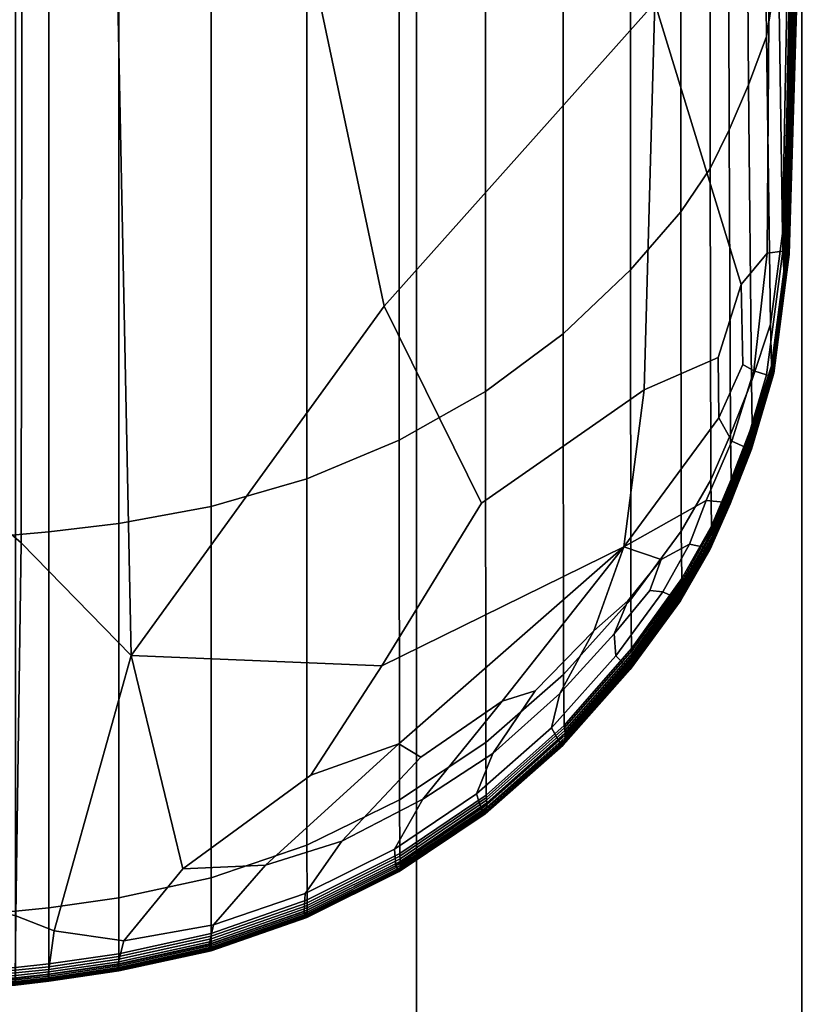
# Model space of a CAD drawing. Header units: millimetres. Extents: x -1932 to -614, y 1030 to 1948.
# Tile 270 of 299: x -625.61 to -619.7, y 1834.28 to 1841.68. Entities that reach past the tile are written whole.
import ezdxf

# ---------------------------------------------------------------- set-up
doc = ezdxf.new("R2010")
doc.units = ezdxf.units.MM
doc.layers.add('_S - MAT - L_R - HOR', color=7, linetype='Continuous', lineweight=30, true_color=0x7f3f00)
doc.layers.add('_T - MAT - F_B - HOR', color=7, linetype='Continuous', true_color=0xaba066)

msp = doc.modelspace()

# ---------------------------------------------------------------- meshes
at = {"layer": '_S - MAT - L_R - HOR'}
mesh = msp.add_polyface(dxfattribs=at)
corners = [(-628.8473, 1884.9198, -294.6779), (-628.8473, 1895.8929, -293.2811), (-631.7449, 1896.2106, -294.4385), (-631.7449, 1884.9997, -295.8754), (-625.7379, 1884.8925, -294.2694), (-625.7379, 1895.7846, -292.8863), (-622.6285, 1884.9198, -294.6779), (-622.6285, 1895.8929, -293.2811), (-625.7379, 1895.7846, -292.8863), (-625.7379, 1884.8925, -294.2694), (-619.731, 1884.9997, -295.8754), (-619.731, 1896.2106, -294.4385), (-628.8473, 1905.0454, -189.9346), (-628.8473, 1780.8846, 201.6856), (-631.7449, 1782.0216, 202.0684), (-631.7449, 1906.1894, -189.5719), (-625.7379, 1904.6552, -190.0583), (-625.7379, 1780.4968, 201.5551), (-628.8473, 1780.8846, 201.6856), (-622.6285, 1905.0454, -189.9346), (-622.6285, 1780.8846, 201.6856), (-625.7379, 1780.4968, 201.5551), (-625.7379, 1904.6552, -190.0583), (-619.731, 1906.1894, -189.5719), (-619.731, 1782.0216, 202.0684), (-622.6285, 1780.8846, 201.6856), (-617.2428, 1908.0094, -188.9949), (-617.2428, 1783.8303, 202.6773), (-619.731, 1782.0216, 202.0684), (-619.7309, 1926.0249, -183.2828), (-619.7309, 1801.7348, 208.7046), (-617.2428, 1799.9261, 208.0956), (-617.2428, 1924.205, -183.8599), (-622.6284, 1927.169, -182.9201), (-622.6285, 1802.8718, 209.0873), (-619.7309, 1801.7348, 208.7046), (-625.7379, 1927.5592, -182.7964), (-625.7379, 1803.2596, 209.2179), (-622.6285, 1802.8718, 209.0873), (-628.8473, 1927.169, -182.9201), (-628.8473, 1802.8718, 209.0873), (-625.7379, 1803.2596, 209.2179), (-631.7448, 1926.0249, -183.2828), (-631.7448, 1801.7348, 208.7046), (-628.8473, 1802.8718, 209.0873), (-634.233, 1924.205, -183.8599), (-634.233, 1799.9261, 208.0956), (-631.7448, 1801.7348, 208.7046), (-619.7309, 1797.582, 221.7773), (-619.7309, 1793.4801, 234.6898), (-617.2428, 1791.7003, 233.999), (-617.2428, 1795.7878, 221.1272), (-622.6285, 1798.7099, 222.186), (-622.6285, 1794.599, 235.1241), (-625.7379, 1799.0946, 222.3254), (-625.7379, 1794.9806, 235.2722), (-628.8473, 1798.7099, 222.186), (-628.8473, 1794.599, 235.1241), (-631.7448, 1797.582, 221.7773), (-631.7448, 1793.4801, 234.6898), (-634.233, 1795.7878, 221.1272), (-634.233, 1791.7003, 233.999), (-625.7379, 1788.6587, 248.7622), (-622.6285, 1788.3118, 248.5448), (-628.8473, 1788.3118, 248.5448), (-634.233, 1799.9261, 208.0956), (-631.7448, 1801.7348, 208.7046), (-631.7448, 1801.7348, 208.7046), (-628.8473, 1802.8718, 209.0873), (-628.8473, 1802.8718, 209.0873), (-625.7379, 1803.2596, 209.2179), (-625.7379, 1803.2596, 209.2179), (-622.6285, 1802.8718, 209.0873), (-622.6285, 1802.8718, 209.0873), (-619.7309, 1801.7348, 208.7046), (-619.7309, 1801.7348, 208.7046), (-617.2428, 1799.9261, 208.0956), (-614.6654, 1792.4876, 216.3901), (-620.0211, 1792.4876, 216.3901), (-620.0211, 1794.4387, 214.439), (-615.1916, 1794.4387, 214.439), (-620.0211, 1789.8225, 206.4435), (-613.9195, 1791.4089, 206.8686), (-620.0211, 1792.4876, 207.1577), (-615.1916, 1794.4387, 214.439), (-620.0211, 1794.4387, 214.439), (-620.0211, 1795.1528, 211.7739), (-615.1396, 1795.1528, 211.7739), (-620.0211, 1795.1528, 211.7739), (-620.0211, 1794.4387, 209.1088), (-614.5238, 1794.4387, 209.1088), (-615.1396, 1795.1528, 211.7739), (-620.0211, 1792.4876, 207.1577), (-614.3263, 1794.0588, 208.7288), (-620.0211, 1794.4387, 209.1088), (-619.6663, 1792.3707, 207.3245), (-619.6663, 1793.1015, 207.8362), (-614.158, 1793.1248, 207.8084), (-614.158, 1792.3888, 207.293), (-619.6663, 1794.621, 210.0063), (-619.6663, 1794.8519, 210.868), (-614.158, 1794.8877, 210.8617), (-614.158, 1794.6551, 209.9939), (-619.6663, 1792.3707, 216.1888), (-619.6663, 1791.5622, 216.5659), (-614.158, 1791.5746, 216.6001), (-614.158, 1792.3888, 216.2203), (-619.6663, 1794.244, 214.3156), (-619.6663, 1793.7323, 215.0464), (-614.158, 1793.7601, 215.0697), (-614.158, 1794.2754, 214.3338), (-619.6663, 1793.1015, 215.6771), (-614.158, 1793.1248, 215.7051), (-619.6663, 1793.7323, 208.4669), (-619.6663, 1794.244, 209.1977), (-614.158, 1794.2754, 209.1796), (-614.158, 1793.7601, 208.4437), (-619.6663, 1790.7005, 216.7969), (-614.158, 1790.7068, 216.8325), (-619.6663, 1794.8519, 212.6454), (-619.6663, 1794.621, 213.5071), (-614.158, 1794.6551, 213.5196), (-614.158, 1794.8877, 212.6517), (-619.6663, 1794.9296, 211.7567), (-614.158, 1794.966, 211.7567), (-619.6663, 1791.5622, 206.9475), (-614.158, 1791.5746, 206.9134), (-619.6663, 1794.9296, 211.7567), (-614.158, 1794.966, 211.7567), (-620.0211, 1794.4387, 209.1088), (-620.0211, 1795.1528, 211.7739), (-620.0211, 1794.4387, 214.439), (-620.0211, 1792.4876, 216.3901), (-620.0211, 1789.8225, 217.1043), (-614.0665, 1792.4876, 207.1577), (-620.0211, 1789.8225, 217.1043), (-620.0211, 1792.4876, 216.3901), (-614.6654, 1792.4876, 216.3901), (-614.0665, 1792.4876, 207.1577), (-614.5238, 1794.4387, 209.1088)]
mesh.append_faces([[corners[k] for k in face] for face in [(0, 1, 2, 3), (4, 5, 1, 0), (6, 7, 8, 9), (10, 11, 7, 6), (12, 13, 14, 15), (16, 17, 18, 12), (19, 20, 21, 22), (23, 24, 25, 19), (26, 27, 28, 23), (29, 30, 31, 32), (33, 34, 35, 29), (36, 37, 38, 33), (39, 40, 41, 36), (42, 43, 44, 39), (45, 46, 47, 42), (48, 49, 50, 51), (52, 53, 49, 48), (54, 55, 53, 52), (56, 57, 55, 54), (58, 59, 57, 56), (60, 61, 59, 58), (55, 62, 63, 53), (57, 64, 62, 55), (65, 60, 58, 66), (67, 58, 56, 68), (69, 56, 54, 70), (71, 54, 52, 72), (73, 52, 48, 74), (75, 48, 51, 76), (77, 78, 79, 80), (81, 82, 83, 83), (84, 85, 86, 87), (88, 89, 90, 91), (92, 93, 94, 94), (95, 96, 97, 98), (99, 100, 101, 102), (103, 104, 105, 106), (107, 108, 109, 110), (108, 111, 112, 109), (111, 103, 106, 112), (113, 114, 115, 116), (114, 99, 102, 115), (104, 117, 118, 105), (119, 120, 121, 122), (96, 113, 116, 97), (123, 119, 122, 124), (125, 95, 98, 126), (100, 127, 128, 101), (120, 107, 110, 121), (129, 130, 131, 131), (131, 132, 133, 133), (82, 134, 83, 83), (135, 136, 137, 137), (138, 93, 92, 92), (93, 139, 94, 94)]])
mesh = msp.add_polyface(dxfattribs=at)
corners = [(-637.3425, 1170.4959, -302.8151), (-637.3423, 1885.4852, -303.1541), (-637.7517, 1885.6921, -306.2566), (-637.7518, 1170.3808, -305.9224), (-636.1423, 1170.6032, -299.9196), (-636.1422, 1885.2923, -300.263), (-634.2331, 1170.6953, -297.4332), (-634.233, 1885.1267, -297.7804), (-631.745, 1170.766, -295.5252), (-631.7449, 1884.9997, -295.8754), (-628.8474, 1170.8105, -294.3259), (-628.8473, 1884.9198, -294.6779), (-625.738, 1170.8256, -293.9168), (-625.7379, 1884.8925, -294.2694), (-622.6286, 1170.8105, -294.3259), (-622.6285, 1884.9198, -294.6779), (-625.7379, 1884.8925, -294.2694), (-625.738, 1170.8256, -293.9168), (-619.7311, 1170.766, -295.5252), (-619.731, 1884.9997, -295.8754), (-617.2429, 1170.6953, -297.4332), (-617.2428, 1885.1267, -297.7804), (-615.3337, 1170.6032, -299.9196), (-615.3336, 1885.2923, -300.263), (-614.1336, 1170.4959, -302.8151), (-614.1335, 1885.4852, -303.1541), (-613.7242, 1170.3808, -305.9224), (-613.7241, 1885.6921, -306.2566), (-614.1336, 1170.2657, -309.0297), (-614.1335, 1885.8991, -309.3591), (-615.3337, 1170.1584, -311.9252), (-615.3336, 1886.0919, -312.2502), (-617.2429, 1170.0664, -314.4116), (-617.2428, 1886.2575, -314.7328), (-619.7311, 1169.9956, -316.3196), (-619.7309, 1886.3846, -316.6378), (-622.6286, 1169.9512, -317.5189), (-622.6284, 1886.4645, -317.8353), (-625.738, 1169.936, -317.928), (-625.7379, 1886.4917, -318.2438), (-628.8474, 1169.9512, -317.5189), (-628.8473, 1886.4645, -317.8354), (-631.7449, 1169.9956, -316.3196), (-631.7448, 1886.3846, -316.6378), (-634.2331, 1170.0664, -314.4117), (-634.233, 1886.2575, -314.7328), (-636.1423, 1170.1584, -311.9252), (-636.1422, 1886.0919, -312.2502), (-637.3425, 1170.2657, -309.0297), (-637.3423, 1885.8991, -309.3591), (-631.7449, 1539.3181, -125.5946), (-631.7449, 1525.0634, -123.7998), (-634.2331, 1525.4176, -121.9237), (-634.2331, 1539.3256, -123.6853), (-628.8474, 1539.3133, -126.7947), (-628.8474, 1524.8407, -124.9791), (-625.738, 1539.3116, -127.2041), (-625.738, 1524.7648, -125.3814), (-622.6286, 1539.3133, -126.7947), (-622.6286, 1524.8407, -124.9791), (-625.738, 1524.7648, -125.3814), (-625.738, 1539.3116, -127.2041), (-619.731, 1539.3181, -125.5946), (-619.731, 1525.0634, -123.7998), (-617.2428, 1539.3256, -123.6853), (-617.2429, 1525.4176, -121.9237), (-615.3337, 1539.3355, -121.1972), (-615.3337, 1525.8792, -119.4787), (-637.3424, 1526.4167, -116.6315), (-637.3424, 1484.975, -106.346), (-637.7518, 1485.7158, -103.3263), (-637.7518, 1526.9936, -113.5761), (-636.1422, 1525.8792, -119.4787), (-636.1423, 1484.2847, -109.1598), (-634.2331, 1483.6919, -111.5761), (-631.7449, 1483.237, -113.4303), (-628.8474, 1482.9511, -114.5958), (-625.738, 1482.8536, -114.9933), (-622.6286, 1482.9511, -114.5958), (-625.738, 1482.8536, -114.9933), (-625.738, 1524.7648, -125.3814), (-619.731, 1483.237, -113.4303), (-617.2429, 1483.6919, -111.5761), (-615.3337, 1484.2847, -109.1598), (-614.1335, 1526.4167, -116.6315), (-614.1335, 1484.975, -106.346), (-613.7242, 1526.9936, -113.5761), (-613.7242, 1485.7157, -103.3264), (-614.1335, 1527.5704, -110.5207), (-614.1335, 1486.4566, -100.3067), (-615.3337, 1528.1079, -107.6735), (-615.3337, 1487.1469, -97.4929), (-617.2429, 1528.5695, -105.2285), (-617.2429, 1487.7397, -95.0766), (-619.731, 1528.9237, -103.3524), (-619.731, 1488.1945, -93.2225), (-622.6285, 1529.1464, -102.1731), (-622.6285, 1488.4804, -92.0569), (-625.738, 1529.2223, -101.7708), (-625.738, 1488.578, -91.6594), (-628.8474, 1529.1464, -102.173), (-628.8474, 1488.4804, -92.0569), (-631.7449, 1528.9237, -103.3524), (-631.7449, 1488.1945, -93.2224), (-634.2331, 1528.5695, -105.2285), (-634.2331, 1487.7397, -95.0766), (-636.1422, 1528.108, -107.6734), (-636.1423, 1487.1469, -97.4929), (-637.3424, 1527.5704, -110.5207), (-637.3424, 1486.4566, -100.3067)]
mesh.append_faces([[corners[k] for k in face] for face in [(0, 1, 2, 3), (4, 5, 1, 0), (6, 7, 5, 4), (8, 9, 7, 6), (10, 11, 9, 8), (12, 13, 11, 10), (14, 15, 16, 17), (18, 19, 15, 14), (20, 21, 19, 18), (22, 23, 21, 20), (24, 25, 23, 22), (26, 27, 25, 24), (28, 29, 27, 26), (30, 31, 29, 28), (32, 33, 31, 30), (34, 35, 33, 32), (36, 37, 35, 34), (38, 39, 37, 36), (40, 41, 39, 38), (42, 43, 41, 40), (44, 45, 43, 42), (46, 47, 45, 44), (48, 49, 47, 46), (3, 2, 49, 48), (50, 51, 52, 53), (54, 55, 51, 50), (56, 57, 55, 54), (58, 59, 60, 61), (62, 63, 59, 58), (64, 65, 63, 62), (66, 67, 65, 64), (68, 69, 70, 71), (72, 73, 69, 68), (52, 74, 73, 72), (51, 75, 74, 52), (55, 76, 75, 51), (57, 77, 76, 55), (59, 78, 79, 80), (63, 81, 78, 59), (65, 82, 81, 63), (67, 83, 82, 65), (84, 85, 83, 67), (86, 87, 85, 84), (88, 89, 87, 86), (90, 91, 89, 88), (92, 93, 91, 90), (94, 95, 93, 92), (96, 97, 95, 94), (98, 99, 97, 96), (100, 101, 99, 98), (102, 103, 101, 100), (104, 105, 103, 102), (106, 107, 105, 104), (108, 109, 107, 106), (71, 70, 109, 108)]])
at = {"layer": '_T - MAT - F_B - HOR'}
mesh = msp.add_polyface(dxfattribs=at)
corners = [(-619.8267, 1839.9356, -318.4019), (-619.8267, 1839.9356, -319.5775), (-619.7506, 1842.4364, -319.5702), (-619.7506, 1842.4365, -318.3807), (-619.8267, 1839.9356, -317.2143), (-619.7506, 1842.4364, -317.1791), (-619.8267, 1839.9349, -316.6538), (-619.7506, 1842.4364, -317.1791), (-619.7506, 1842.4349, -316.6119), (-619.827, 1839.9298, -316.5257), (-619.7518, 1842.4241, -316.4827), (-620.8355, 1841.8101, -320.2062), (-620.6505, 1847.9912, -320.2062), (-619.9524, 1847.4741, -320.205), (-619.9737, 1842.3904, -320.205), (-620.1866, 1839.6929, -320.2062), (-619.9924, 1839.9283, -320.205), (-619.7999, 1842.4408, -320.1968), (-619.8755, 1839.9438, -320.1969), (-625.3904, 1837.8324, -317.9213), (-625.3903, 1844.6631, -317.9206), (-625.6425, 1844.65, -317.9548), (-625.6425, 1837.8094, -317.9554), (-625.7304, 1844.6482, -317.9612), (-625.7304, 1837.8063, -317.9617), (-624.9195, 1844.1639, -320.2062), (-624.7727, 1836.9032, -320.2062), (-625.5998, 1837.7497, -320.2062), (-625.589, 1844.6386, -320.2062), (-625.5998, 1837.7497, -320.2062), (-625.7304, 1837.8646, -320.2062), (-625.7304, 1844.7005, -320.2062), (-619.7296, 1847.3692, -316.4156), (-619.759, 1842.3626, -316.4333), (-619.7546, 1842.3979, -316.4499), (-619.7249, 1847.3956, -316.432), (-619.7518, 1842.4241, -316.4827), (-619.7219, 1847.4152, -316.4649), (-619.7428, 1847.3153, -316.393), (-619.7709, 1842.2906, -316.4095), (-619.7645, 1842.3262, -316.4206), (-619.7355, 1847.3419, -316.4034), (-619.7604, 1847.266, -316.3784), (-619.7861, 1842.2249, -316.3931), (-619.7781, 1842.2567, -316.4003), (-619.7511, 1847.2899, -316.3846), (-619.7709, 1842.2906, -316.4095), (-619.7809, 1847.2247, -316.3728), (-619.8036, 1842.1696, -316.385), (-619.7947, 1842.1957, -316.388), (-619.7703, 1847.2442, -316.3744), (-619.8032, 1847.1942, -316.3766), (-619.8221, 1842.1289, -316.3859), (-619.8128, 1842.1472, -316.3844), (-619.792, 1847.2079, -316.3735), (-619.816, 1847.2893, -316.3824), (-619.8335, 1842.3444, -316.3905), (-619.8221, 1842.1289, -316.3859), (-619.8292, 1839.9005, -316.4727), (-619.8277, 1839.9173, -316.4916), (-619.7518, 1842.4241, -316.4827), (-619.7709, 1842.2906, -316.4095), (-619.8345, 1839.8664, -316.444), (-619.8314, 1839.8832, -316.4576), (-619.8431, 1839.8354, -316.4225), (-619.8385, 1839.8504, -316.4322), (-619.8545, 1839.8096, -316.4097), (-619.8486, 1839.8218, -316.4149), (-619.7947, 1842.1957, -316.388), (-619.7947, 1842.1957, -316.388), (-619.8431, 1839.8354, -316.4225), (-619.8678, 1839.7908, -316.4064), (-619.861, 1839.7992, -316.4068), (-619.8545, 1839.8096, -316.4097), (-619.8582, 1843.9423, -316.4019), (-619.9083, 1842.1172, -316.4217), (-619.8782, 1840.0765, -316.4095), (-619.8335, 1842.3444, -316.3905), (-619.9982, 1841.5562, -316.4563), (-619.968, 1839.3938, -316.4453), (-619.8335, 1842.3444, -316.3905), (-619.8221, 1842.1289, -316.3859), (-625.3904, 1837.8324, -317.9213), (-624.8639, 1837.8961, -317.8456), (-624.8639, 1844.6997, -317.8448), (-625.3903, 1844.6631, -317.9206), (-624.1712, 1838.0233, -317.7473), (-624.1712, 1844.7727, -317.7466), (-619.8328, 1839.9366, -320.1055), (-619.8755, 1839.9438, -320.1969), (-619.7999, 1842.4408, -320.1968), (-619.7566, 1842.437, -320.1044), (-619.8328, 1839.9366, -320.1055), (-619.7566, 1842.437, -320.1044), (-619.7506, 1842.4364, -319.5702), (-619.9982, 1841.5562, -316.4563), (-619.9637, 1847.0976, -316.4443), (-620.0557, 1846.8015, -316.4781), (-619.7506, 1842.4349, -316.6119), (-619.7207, 1847.4233, -316.5947), (-619.7219, 1847.4152, -316.4649), (-620.2785, 1840.8557, -316.5627), (-620.1321, 1841.1935, -316.507), (-620.1703, 1846.5939, -316.5208), (-620.2928, 1846.4, -316.5675), (-620.1321, 1841.1935, -316.507), (-619.9982, 1841.5562, -316.4563), (-621.5246, 1839.322, -317.0962), (-621.0195, 1839.8015, -316.8824), (-621.021, 1845.7945, -316.882), (-621.5259, 1845.519, -317.0958), (-621.0195, 1839.8015, -316.8824), (-620.6423, 1840.2388, -316.7151), (-620.6439, 1846.0456, -316.7149), (-622.7567, 1838.5227, -317.508), (-622.1098, 1838.8881, -317.3173), (-622.1107, 1845.2697, -317.3168), (-622.7574, 1845.0598, -317.5075), (-622.1098, 1838.8881, -317.3173), (-621.5246, 1839.322, -317.0962), (-624.1712, 1838.0233, -317.7473), (-623.4521, 1838.2325, -317.6433), (-623.4525, 1844.893, -317.6427), (-623.4521, 1838.2325, -317.6433), (-622.7567, 1838.5227, -317.508), (-620.6423, 1840.2388, -316.7151), (-620.4215, 1840.5653, -316.6196), (-620.4248, 1846.2332, -316.6201), (-620.4215, 1840.5653, -316.6196), (-620.2785, 1840.8557, -316.5627), (-624.9195, 1844.1639, -320.2062), (-623.6519, 1843.2248, -320.2062), (-622.8715, 1839.5302, -320.2062), (-622.776, 1846.7404, -320.2062)]
mesh.append_faces([[corners[k] for k in face] for face in [(0, 1, 2, 3), (4, 0, 3, 5), (6, 4, 7, 8), (9, 6, 8, 10), (11, 12, 13, 14), (15, 11, 14, 16), (16, 14, 17, 18), (19, 20, 21, 22), (22, 21, 23, 24), (25, 26, 27, 28), (28, 29, 30, 31), (32, 33, 34, 35), (35, 34, 36, 37), (38, 39, 40, 41), (41, 40, 33, 32), (42, 43, 44, 45), (45, 44, 46, 38), (47, 48, 49, 50), (50, 49, 43, 42), (51, 52, 53, 54), (54, 53, 48, 47), (55, 56, 57, 51), (33, 58, 59, 34), (34, 59, 9, 60), (61, 62, 63, 40), (40, 63, 58, 33), (43, 64, 65, 44), (44, 65, 62, 46), (48, 66, 67, 68), (69, 67, 70, 43), (52, 71, 72, 53), (53, 72, 73, 48), (74, 75, 76, 77), (75, 78, 79, 76), (80, 76, 71, 81), (82, 83, 84, 85), (83, 86, 87, 84), (88, 89, 90, 91), (1, 92, 93, 94), (95, 75, 96, 97), (98, 99, 100, 36), (101, 102, 103, 104), (105, 106, 97, 103), (107, 108, 109, 110), (111, 112, 113, 109), (114, 115, 116, 117), (118, 119, 110, 116), (120, 121, 122, 87), (123, 124, 117, 122), (125, 126, 127, 113), (128, 129, 104, 127), (26, 130, 131, 132), (11, 132, 131, 133)]])
mesh = msp.add_polyface(dxfattribs=at)
corners = [(-620.4226, 1837.6969, -318.5209), (-620.4226, 1837.6968, -319.619), (-620.2733, 1838.0372, -319.609), (-620.2733, 1838.0372, -318.4923), (-620.4226, 1837.6968, -317.4127), (-620.2733, 1838.0372, -317.3652), (-620.6423, 1837.3193, -316.8686), (-620.6439, 1837.3151, -316.9841), (-620.4224, 1837.6976, -316.8915), (-620.4206, 1837.7024, -316.7732), (-620.273, 1838.038, -316.8349), (-620.2713, 1838.0435, -316.7142), (-620.874, 1837.3917, -320.2062), (-620.7884, 1837.6244, -320.2062), (-620.5757, 1837.7407, -320.2051), (-620.7757, 1837.383, -320.2051), (-621.0706, 1837.7205, -320.2062), (-620.4503, 1838.0676, -320.2051), (-620.3191, 1838.0561, -320.1973), (-620.4671, 1837.7188, -320.1975), (-620.6866, 1837.3402, -320.1977), (-620.3557, 1838.6906, -320.2062), (-620.2572, 1838.5144, -320.2051), (-620.1756, 1839.09, -320.2062), (-620.0928, 1839.0422, -320.205), (-620.1575, 1838.4704, -320.1972), (-620.1321, 1841.1935, -316.507), (-620.2785, 1840.8557, -316.5627), (-620.2685, 1838.5651, -316.5604), (-620.1111, 1838.9638, -316.5001), (-620.2623, 1838.0756, -316.6575), (-620.4115, 1837.7308, -316.718), (-620.4164, 1837.7143, -316.7395), (-620.2672, 1838.0571, -316.6797), (-620.6335, 1837.3438, -316.8148), (-620.6384, 1837.3294, -316.8358), (-620.6423, 1837.3193, -316.8686), (-620.2551, 1838.116, -316.6209), (-620.404, 1837.7677, -316.6821), (-620.407, 1837.749, -316.6994), (-620.2581, 1838.0956, -316.6385), (-620.6263, 1837.3768, -316.7798), (-620.6294, 1837.3598, -316.7967), (-620.2526, 1838.1563, -316.5914), (-620.4014, 1837.8059, -316.6528), (-620.402, 1837.7868, -316.6665), (-620.2531, 1838.1363, -316.6052), (-620.624, 1837.4126, -316.7508), (-620.6247, 1837.3945, -316.7644), (-620.2551, 1838.116, -316.6209), (-620.2553, 1838.1939, -316.571), (-620.404, 1837.8429, -316.632), (-620.402, 1837.8247, -316.6412), (-620.2533, 1838.1756, -316.58), (-620.6265, 1837.4487, -316.7297), (-620.6247, 1837.4308, -316.7391), (-620.624, 1837.4126, -316.7508), (-620.2526, 1838.1563, -316.5914), (-620.2626, 1838.2261, -316.5611), (-620.4115, 1837.8761, -316.6212), (-620.4071, 1837.8601, -316.6253), (-620.2583, 1838.2108, -316.5647), (-620.6336, 1837.4826, -316.718), (-620.6294, 1837.4661, -316.7226), (-620.6265, 1837.4487, -316.7297), (-620.2583, 1838.2108, -316.5647), (-620.2553, 1838.1939, -316.571), (-620.2785, 1840.8557, -316.5627), (-620.4215, 1840.5653, -316.6196), (-620.4166, 1838.2233, -316.6196), (-620.6423, 1840.2388, -316.7151), (-620.6383, 1837.8389, -316.7158), (-620.6336, 1837.4826, -316.718), (-620.4115, 1837.8761, -316.6212), (-620.2626, 1838.2261, -316.5611), (-620.6423, 1840.2388, -316.7151), (-621.0195, 1839.8015, -316.8824), (-621.016, 1837.324, -316.8834), (-620.6383, 1837.8389, -316.7158), (-621.5246, 1839.322, -317.0962), (-621.5217, 1836.7593, -317.0974), (-621.5246, 1839.322, -317.0962), (-622.1098, 1838.8881, -317.3173), (-622.1076, 1836.2484, -317.3186), (-620.279, 1838.0395, -320.1106), (-620.1165, 1838.4565, -320.1089), (-620.1106, 1838.4546, -319.5987), (-620.279, 1838.0395, -320.1106), (-620.3191, 1838.0561, -320.1973), (-620.1575, 1838.4704, -320.1972), (-620.1165, 1838.4565, -320.1089), (-620.6442, 1837.3146, -319.6355), (-620.6494, 1837.3178, -320.1148), (-620.4281, 1837.6996, -320.1122), (-620.6494, 1837.3178, -320.1148), (-620.6866, 1837.3402, -320.1977), (-620.4671, 1837.7188, -320.1975), (-620.4281, 1837.6996, -320.1122), (-620.4671, 1837.7188, -320.1975), (-620.3191, 1838.0561, -320.1973), (-624.7727, 1836.9032, -320.2062), (-622.8715, 1839.5302, -320.2062), (-622.1391, 1838.0475, -320.2062), (-622.8882, 1836.825, -320.2062), (-620.8355, 1841.8101, -320.2062), (-620.9164, 1838.9016, -320.2062), (-622.8715, 1839.5302, -320.2062), (-622.8882, 1836.825, -320.2062), (-620.9164, 1838.9016, -320.2062), (-626.688, 1836.9032, -320.2062), (-628.5724, 1836.825, -320.2062), (-629.3218, 1838.0475, -320.2062), (-628.589, 1839.5302, -320.2062), (-620.1866, 1839.6929, -320.2062), (-620.3616, 1839.1427, -320.2062), (-620.9164, 1838.9016, -320.2062), (-620.1866, 1839.6929, -320.2062), (-620.9164, 1838.9016, -320.2062), (-620.3557, 1838.6906, -320.2062)]
mesh.append_faces([[corners[k] for k in face] for face in [(0, 1, 2, 3), (4, 0, 3, 5), (6, 7, 8, 9), (8, 4, 5, 10), (9, 8, 10, 11), (12, 13, 14, 15), (13, 16, 17, 14), (14, 17, 18, 19), (15, 14, 19, 20), (16, 21, 22, 17), (21, 23, 24, 22), (17, 22, 25, 18), (26, 27, 28, 29), (30, 31, 32, 33), (31, 34, 35, 32), (32, 35, 36, 9), (33, 32, 9, 11), (37, 38, 39, 40), (38, 41, 42, 39), (39, 42, 34, 31), (40, 39, 31, 30), (43, 44, 45, 46), (44, 47, 48, 45), (45, 48, 41, 38), (46, 45, 38, 49), (50, 51, 52, 53), (51, 54, 55, 52), (52, 55, 56, 44), (53, 52, 44, 57), (58, 59, 60, 61), (59, 62, 63, 60), (60, 63, 64, 51), (65, 60, 51, 66), (67, 68, 69, 28), (68, 70, 71, 69), (69, 71, 72, 73), (28, 69, 73, 74), (75, 76, 77, 78), (76, 79, 80, 77), (81, 82, 83, 80), (2, 84, 85, 86), (87, 88, 89, 90), (91, 92, 93, 1), (94, 95, 96, 97), (97, 98, 99, 87), (1, 93, 84, 2), (100, 101, 102, 103), (104, 105, 102, 106), (16, 107, 102, 108), (109, 110, 111, 112), (104, 113, 114, 115), (23, 21, 114, 116), (16, 117, 114, 118)]])
mesh = msp.add_polyface(dxfattribs=at)
corners = [(-620.2733, 1838.0372, -317.3652), (-620.2733, 1838.0372, -318.4923), (-620.1106, 1838.4546, -318.4628), (-620.1106, 1838.4546, -317.3159), (-620.2733, 1838.0372, -319.609), (-620.1106, 1838.4546, -319.5987), (-619.95, 1839, -319.5878), (-619.9501, 1839, -318.4312), (-619.95, 1839, -317.2632), (-619.8267, 1839.9356, -318.4019), (-619.8267, 1839.9356, -317.2143), (-619.8267, 1839.9356, -319.5775), (-620.2713, 1838.0435, -316.7142), (-620.273, 1838.038, -316.8349), (-620.1103, 1838.4554, -316.7756), (-620.1088, 1838.4611, -316.6521), (-619.95, 1839.0004, -316.7123), (-619.9491, 1839.003, -316.586), (-619.8267, 1839.9349, -316.6538), (-619.827, 1839.9298, -316.5257), (-619.95, 1839, -317.2632), (-620.1756, 1839.09, -320.2062), (-620.1866, 1839.6929, -320.2062), (-619.9924, 1839.9283, -320.205), (-620.0928, 1839.0422, -320.205), (-619.8755, 1839.9438, -320.1969), (-619.9982, 1839.0123, -320.197), (-620.2572, 1838.5144, -320.2051), (-620.1575, 1838.4704, -320.1972), (-619.9449, 1839.0178, -316.5292), (-620.101, 1838.4939, -316.5943), (-620.1053, 1838.475, -316.6167), (-619.947, 1839.0092, -316.5506), (-620.2623, 1838.0756, -316.6575), (-620.2672, 1838.0571, -316.6797), (-619.9428, 1839.0358, -316.4949), (-620.095, 1838.5338, -316.5577), (-620.0975, 1838.5139, -316.5752), (-619.9433, 1839.0268, -316.5113), (-620.2551, 1838.116, -316.6209), (-620.2581, 1838.0956, -316.6385), (-619.9446, 1839.0529, -316.4681), (-620.0933, 1838.5725, -316.5285), (-620.0936, 1838.5535, -316.542), (-619.9432, 1839.0445, -316.4805), (-620.2526, 1838.1563, -316.5914), (-620.2531, 1838.1363, -316.6052), (-620.2551, 1838.116, -316.6209), (-619.9501, 1839.0682, -316.4506), (-620.0964, 1838.6071, -316.5087), (-620.0944, 1838.5904, -316.5173), (-619.947, 1839.0609, -316.4581), (-620.2553, 1838.1939, -316.571), (-620.2533, 1838.1756, -316.58), (-620.2526, 1838.1563, -316.5914), (-619.959, 1839.0805, -316.4436), (-620.1038, 1838.6354, -316.4997), (-620.0995, 1838.6222, -316.5028), (-619.9542, 1839.0748, -316.4458), (-620.2626, 1838.2261, -316.5611), (-620.2583, 1838.2108, -316.5647), (-620.2553, 1838.1939, -316.571), (-619.9982, 1841.5562, -316.4563), (-620.1321, 1841.1935, -316.507), (-620.1111, 1838.9638, -316.5001), (-619.968, 1839.3938, -316.4453), (-620.2685, 1838.5651, -316.5604), (-620.2626, 1838.2261, -316.5611), (-620.1038, 1838.6354, -316.4997), (-619.959, 1839.0805, -316.4436), (-619.8292, 1839.9005, -316.4727), (-619.8277, 1839.9173, -316.4916), (-619.8345, 1839.8664, -316.444), (-619.9428, 1839.0358, -316.4949), (-619.8314, 1839.8832, -316.4576), (-619.8431, 1839.8354, -316.4225), (-619.8385, 1839.8504, -316.4322), (-619.9428, 1839.0358, -316.4949), (-619.8545, 1839.8096, -316.4097), (-619.947, 1839.0609, -316.4581), (-619.8486, 1839.8218, -316.4149), (-619.947, 1839.0609, -316.4581), (-619.9446, 1839.0529, -316.4681), (-619.8431, 1839.8354, -316.4225), (-619.8678, 1839.7908, -316.4064), (-619.861, 1839.7992, -316.4068), (-619.861, 1839.7992, -316.4068), (-619.8545, 1839.8096, -316.4097), (-619.8782, 1840.0765, -316.4095), (-619.959, 1839.0805, -316.4436), (-619.95, 1839, -319.5878), (-619.9561, 1839.0016, -320.1072), (-619.8328, 1839.9366, -320.1055), (-619.9561, 1839.0016, -320.1072), (-619.9982, 1839.0123, -320.197), (-619.8755, 1839.9438, -320.1969), (-619.8328, 1839.9366, -320.1055), (-620.1165, 1838.4565, -320.1089), (-620.1575, 1838.4704, -320.1972), (-619.9982, 1839.0123, -320.197), (-620.1165, 1838.4565, -320.1089), (-619.95, 1839, -319.5878)]
mesh.append_faces([[corners[k] for k in face] for face in [(0, 1, 2, 3), (1, 4, 5, 2), (2, 5, 6, 7), (3, 2, 7, 8), (8, 7, 9, 10), (7, 6, 11, 9), (12, 13, 14, 15), (13, 0, 3, 14), (14, 3, 8, 16), (15, 14, 16, 17), (17, 16, 18, 19), (16, 20, 10, 18), (21, 22, 23, 24), (24, 23, 25, 26), (27, 24, 26, 28), (29, 30, 31, 32), (30, 33, 34, 31), (31, 34, 12, 15), (32, 31, 15, 17), (35, 36, 37, 38), (36, 39, 40, 37), (37, 40, 33, 30), (38, 37, 30, 29), (41, 42, 43, 44), (42, 45, 46, 43), (43, 46, 47, 36), (44, 43, 36, 35), (48, 49, 50, 51), (49, 52, 53, 50), (50, 53, 54, 42), (51, 50, 42, 41), (55, 56, 57, 58), (56, 59, 60, 57), (57, 60, 61, 49), (58, 57, 49, 48), (62, 63, 64, 65), (64, 66, 67, 68), (65, 64, 68, 69), (70, 29, 32, 71), (71, 32, 17, 19), (72, 73, 38, 74), (74, 38, 29, 70), (75, 41, 44, 76), (76, 44, 77, 72), (78, 48, 79, 80), (80, 81, 82, 83), (84, 55, 58, 85), (86, 58, 48, 87), (88, 65, 89, 84), (90, 91, 92, 11), (93, 94, 95, 96), (97, 98, 99, 93), (5, 100, 91, 101)]])
mesh = msp.add_polyface(dxfattribs=at)
corners = [(-623.4526, 1834.9331, -319.0254), (-623.4525, 1834.9331, -319.7948), (-622.7576, 1835.2786, -319.7721), (-622.7575, 1835.2787, -318.9602), (-622.7576, 1835.2786, -318.1394), (-622.1108, 1835.7132, -318.8666), (-622.111, 1835.7133, -317.9844), (-622.7576, 1835.2786, -319.7721), (-622.1108, 1835.7132, -319.7395), (-621.5261, 1836.229, -319.7014), (-621.5261, 1836.2291, -318.7573), (-621.526, 1836.229, -317.8036), (-623.4525, 1834.9332, -317.8795), (-623.4526, 1834.9331, -318.2478), (-622.7576, 1835.2786, -318.1394), (-622.7575, 1835.2789, -317.7503), (-623.4522, 1834.9344, -317.7923), (-622.7568, 1835.2802, -317.6582), (-622.7568, 1835.2802, -317.6582), (-622.1108, 1835.7136, -317.5667), (-622.1098, 1835.7154, -317.4685), (-622.7576, 1835.2786, -318.1394), (-621.5259, 1836.2294, -317.353), (-621.5247, 1836.2318, -317.2483), (-622.5797, 1835.8242, -320.2062), (-622.055, 1836.1665, -320.2062), (-622.1755, 1835.8628, -320.2053), (-622.7942, 1835.4483, -320.2054), (-621.5513, 1836.6179, -320.2062), (-621.6124, 1836.3604, -320.2052), (-621.5611, 1836.2638, -320.1987), (-622.141, 1835.7524, -320.1993), (-622.7823, 1835.3214, -320.1998), (-623.1877, 1835.508, -320.2062), (-622.5797, 1835.8242, -320.2062), (-623.4647, 1835.1132, -320.2054), (-621.5181, 1836.2474, -317.197), (-622.1048, 1835.7276, -317.4185), (-622.1076, 1835.7201, -317.4384), (-621.5217, 1836.2381, -317.2172), (-622.7535, 1835.29, -317.6096), (-622.7553, 1835.2839, -317.6292), (-622.1098, 1835.7154, -317.4685), (-622.1098, 1835.7154, -317.4685), (-622.1008, 1835.7495, -317.3845), (-622.7508, 1835.3099, -317.5759), (-622.7519, 1835.2988, -317.5923), (-622.1025, 1835.7375, -317.401), (-621.5151, 1836.2589, -317.1793), (-622.0994, 1835.7794, -317.3558), (-622.7499, 1835.3385, -317.5474), (-622.7502, 1835.3232, -317.5609), (-622.0999, 1835.7636, -317.3694), (-622.7508, 1835.3099, -317.5759), (-622.1009, 1835.8151, -317.3344), (-622.7508, 1835.3742, -317.5258), (-622.7502, 1835.3556, -317.5356), (-622.0997, 1835.7967, -317.3441), (-622.7499, 1835.3385, -317.5474), (-622.1048, 1835.8542, -317.3216), (-622.7535, 1835.4143, -317.5127), (-622.752, 1835.3938, -317.5181), (-622.1024, 1835.8344, -317.3268), (-622.7508, 1835.3742, -317.5258), (-622.1098, 1838.8881, -317.3173), (-622.7567, 1838.5227, -317.508), (-622.7554, 1835.8186, -317.5095), (-622.1076, 1836.2484, -317.3186), (-622.7535, 1835.4143, -317.5127), (-621.5217, 1836.7593, -317.0974), (-621.5182, 1836.3771, -317.1001), (-623.4504, 1834.9426, -317.7454), (-623.4514, 1834.9373, -317.7645), (-623.4522, 1834.9344, -317.7923), (-622.7568, 1835.2802, -317.6582), (-622.7508, 1835.3099, -317.5759), (-623.4492, 1834.9609, -317.712), (-623.4497, 1834.9505, -317.7282), (-623.4487, 1834.9889, -317.6835), (-623.4488, 1834.9738, -317.697), (-622.7508, 1835.3742, -317.5258), (-623.4492, 1835.0244, -317.6618), (-623.4488, 1835.0058, -317.6717), (-623.4505, 1835.0651, -317.6484), (-623.4497, 1835.0442, -317.654), (-622.7508, 1835.3742, -317.5258), (-622.7567, 1838.5227, -317.508), (-623.4521, 1838.2325, -317.6433), (-623.4515, 1835.477, -317.645), (-622.7576, 1835.2786, -319.7721), (-622.7606, 1835.284, -320.1367), (-622.1147, 1835.7182, -320.1315), (-622.7606, 1835.284, -320.1367), (-622.7823, 1835.3214, -320.1998), (-622.141, 1835.7524, -320.1993), (-622.1147, 1835.7182, -320.1315), (-621.5611, 1836.2638, -320.1987), (-621.5304, 1836.2333, -320.1254), (-621.5304, 1836.2333, -320.1254), (-621.0706, 1837.7205, -320.2062), (-622.7604, 1836.2387, -320.2062), (-623.422, 1836.0039, -320.2062), (-622.8882, 1836.825, -320.2062), (-622.5797, 1835.8242, -320.2062), (-621.9837, 1836.5593, -320.2062), (-621.7368, 1836.6367, -320.2062), (-622.055, 1836.1665, -320.2062), (-622.5797, 1835.8242, -320.2062), (-623.1877, 1835.508, -320.2062), (-622.5944, 1836.1379, -320.2062), (-621.9837, 1836.5593, -320.2062), (-623.7623, 1835.3273, -320.2062), (-622.7604, 1836.2387, -320.2062), (-623.1877, 1835.508, -320.2062), (-621.9837, 1836.5593, -320.2062), (-622.7604, 1836.2387, -320.2062)]
mesh.append_faces([[corners[k] for k in face] for face in [(0, 1, 2, 3), (4, 3, 5, 6), (3, 7, 8, 5), (5, 8, 9, 10), (6, 5, 10, 11), (12, 13, 14, 15), (16, 12, 15, 17), (18, 15, 19, 20), (15, 21, 6, 19), (19, 6, 11, 22), (20, 19, 22, 23), (24, 25, 26, 27), (25, 28, 29, 26), (26, 29, 30, 31), (27, 26, 31, 32), (33, 34, 27, 35), (36, 37, 38, 39), (37, 40, 41, 38), (38, 41, 18, 42), (39, 38, 43, 23), (44, 45, 46, 47), (47, 46, 40, 37), (48, 47, 37, 36), (49, 50, 51, 52), (52, 51, 53, 44), (54, 55, 56, 57), (57, 56, 58, 49), (59, 60, 61, 62), (62, 61, 63, 54), (64, 65, 66, 67), (67, 66, 68, 59), (69, 67, 59, 70), (40, 71, 72, 41), (41, 72, 73, 74), (75, 76, 77, 46), (46, 77, 71, 40), (50, 78, 79, 51), (51, 79, 76, 53), (80, 81, 82, 56), (56, 82, 78, 50), (60, 83, 84, 61), (61, 84, 81, 85), (86, 87, 88, 66), (66, 88, 83, 60), (89, 90, 91, 8), (92, 93, 94, 95), (95, 94, 96, 97), (8, 91, 98, 9), (99, 100, 101, 102), (103, 104, 105, 106), (107, 108, 109, 110), (111, 112, 109, 113), (99, 114, 109, 115)]])
mesh = msp.add_polyface(dxfattribs=at)
corners = [(-624.1712, 1834.6839, -318.3297), (-624.1712, 1834.684, -319.0746), (-623.4526, 1834.9331, -319.0254), (-623.4526, 1834.9331, -318.2478), (-624.1712, 1834.6839, -319.8119), (-623.4525, 1834.9331, -319.7948), (-622.7575, 1835.2787, -318.9602), (-622.7576, 1835.2786, -318.1394), (-625.3898, 1834.4556, -318.4654), (-625.3897, 1834.4555, -319.156), (-624.8636, 1834.5323, -319.1209), (-624.8636, 1834.5324, -318.407), (-625.3898, 1834.4555, -319.8402), (-624.8636, 1834.5324, -319.828), (-624.1712, 1834.685, -317.8951), (-624.1712, 1834.6841, -317.9778), (-623.4525, 1834.9332, -317.8795), (-623.4522, 1834.9344, -317.7923), (-625.3898, 1834.4557, -318.1405), (-625.3898, 1834.4556, -318.4654), (-624.8636, 1834.5325, -318.0704), (-624.8636, 1834.5333, -317.992), (-624.7727, 1836.9032, -320.2062), (-624.3849, 1835.2996, -320.2062), (-624.8282, 1834.757, -320.2055), (-625.351, 1834.8335, -320.2055), (-623.7623, 1835.3273, -320.2062), (-624.1524, 1834.8774, -320.2054), (-624.1848, 1834.7315, -320.2003), (-624.8725, 1834.5811, -320.2006), (-625.395, 1834.5047, -320.2008), (-623.1877, 1835.508, -320.2062), (-623.4647, 1835.1132, -320.2054), (-622.7942, 1835.4483, -320.2054), (-622.7823, 1835.3214, -320.1998), (-623.4716, 1834.9787, -320.2001), (-623.4504, 1834.9426, -317.7454), (-624.1707, 1834.6923, -317.8497), (-624.1709, 1834.6876, -317.8685), (-623.4514, 1834.9373, -317.7645), (-624.1712, 1834.685, -317.8951), (-623.4522, 1834.9344, -317.7923), (-623.4492, 1834.9609, -317.712), (-624.1703, 1834.7098, -317.8165), (-624.1704, 1834.6997, -317.8326), (-623.4497, 1834.9505, -317.7282), (-623.4487, 1834.9889, -317.6835), (-624.1702, 1834.7372, -317.7881), (-624.1701, 1834.7224, -317.8016), (-623.4488, 1834.9738, -317.697), (-623.4492, 1835.0244, -317.6618), (-624.1703, 1834.7726, -317.7664), (-624.1702, 1834.754, -317.7763), (-623.4488, 1835.0058, -317.6717), (-623.4505, 1835.0651, -317.6484), (-624.1706, 1834.8135, -317.7527), (-624.1705, 1834.7925, -317.7584), (-623.4497, 1835.0442, -317.654), (-623.4521, 1838.2325, -317.6433), (-624.1712, 1838.0233, -317.7473), (-624.171, 1835.231, -317.7491), (-623.4515, 1835.477, -317.645), (-624.8639, 1837.8961, -317.8456), (-624.8639, 1835.0816, -317.8475), (-624.171, 1835.231, -317.7491), (-624.171, 1835.231, -317.7491), (-624.8637, 1834.6608, -317.8512), (-624.1706, 1834.8135, -317.7527), (-624.1702, 1834.7372, -317.7881), (-624.8636, 1834.5845, -317.8867), (-624.8636, 1834.5697, -317.9002), (-624.8636, 1834.5573, -317.9151), (-624.8637, 1834.6198, -317.8649), (-624.8637, 1834.6012, -317.8749), (-624.8636, 1834.5845, -317.8867), (-624.1702, 1834.7372, -317.7881), (-624.1706, 1834.8135, -317.7527), (-624.8637, 1834.6397, -317.857), (-624.1705, 1834.7925, -317.7584), (-624.1705, 1834.7925, -317.7584), (-624.1703, 1834.7726, -317.7664), (-624.8636, 1834.5474, -317.9311), (-625.3898, 1834.4706, -318.0063), (-625.3898, 1834.4633, -318.0229), (-624.8636, 1834.5402, -317.948), (-624.8647, 1834.5384, -320.1456), (-624.8725, 1834.5811, -320.2006), (-624.1848, 1834.7315, -320.2003), (-624.1729, 1834.6899, -320.1431), (-624.8647, 1834.5384, -320.1456), (-624.1729, 1834.6899, -320.1431), (-623.455, 1834.9388, -320.1403), (-623.4716, 1834.9787, -320.2001), (-623.455, 1834.9388, -320.1403), (-622.7823, 1835.3214, -320.1998), (-622.7606, 1835.284, -320.1367), (-622.7606, 1835.284, -320.1367), (-622.7576, 1835.2786, -319.7721), (-624.8636, 1834.5357, -317.9665), (-625.3898, 1834.4588, -318.041), (-624.8636, 1834.5333, -317.992), (-623.7623, 1835.3273, -320.2062), (-624.3849, 1835.2996, -320.2062), (-623.422, 1836.0039, -320.2062), (-622.7604, 1836.2387, -320.2062), (-622.8882, 1836.825, -320.2062), (-624.3849, 1835.2996, -320.2062)]
mesh.append_faces([[corners[k] for k in face] for face in [(0, 1, 2, 3), (1, 4, 5, 2), (3, 2, 6, 7), (8, 9, 10, 11), (9, 12, 13, 10), (10, 13, 4, 1), (11, 10, 1, 0), (14, 15, 16, 17), (15, 0, 3, 16), (18, 19, 11, 20), (20, 11, 0, 15), (21, 20, 15, 14), (22, 23, 24, 25), (23, 26, 27, 24), (24, 27, 28, 29), (25, 24, 29, 30), (26, 31, 32, 27), (32, 33, 34, 35), (27, 32, 35, 28), (36, 37, 38, 39), (39, 38, 40, 41), (42, 43, 44, 45), (45, 44, 37, 36), (46, 47, 48, 49), (49, 48, 43, 42), (50, 51, 52, 53), (53, 52, 47, 46), (54, 55, 56, 57), (57, 56, 51, 50), (58, 59, 60, 61), (61, 60, 55, 54), (59, 62, 63, 64), (65, 63, 66, 67), (68, 69, 70, 48), (48, 70, 71, 43), (51, 72, 73, 52), (52, 73, 74, 75), (76, 66, 77, 78), (79, 77, 72, 80), (43, 71, 81, 44), (81, 82, 83, 84), (44, 81, 84, 37), (85, 86, 87, 88), (13, 89, 90, 4), (4, 90, 91, 5), (88, 87, 92, 93), (93, 92, 94, 95), (5, 91, 96, 97), (37, 84, 98, 38), (84, 83, 99, 98), (38, 98, 100, 14), (101, 102, 103, 104), (22, 105, 103, 106)]])
mesh = msp.add_polyface(dxfattribs=at)
corners = [(-625.395, 1834.5047, -320.2008), (-625.3904, 1834.4616, -320.1476), (-625.6424, 1834.4319, -320.1484), (-625.6446, 1834.4751, -320.2008), (-625.3904, 1834.4616, -320.1476), (-625.3898, 1834.4555, -319.8402), (-625.6421, 1834.4257, -319.8453), (-625.6424, 1834.4319, -320.1484), (-625.7303, 1834.4205, -319.846), (-625.7303, 1834.4266, -320.1485), (-625.7303, 1834.4266, -320.1485), (-625.7303, 1834.47, -320.2009), (-625.3898, 1834.4565, -318.0653), (-625.3898, 1834.4557, -318.1405), (-624.8636, 1834.5325, -318.0704), (-624.8636, 1834.5333, -317.992), (-625.3897, 1834.4555, -319.156), (-625.6421, 1834.4259, -319.1705), (-625.3898, 1834.4556, -318.4654), (-625.6422, 1834.4261, -318.4895), (-625.7303, 1834.421, -318.4929), (-625.7304, 1834.4208, -319.1725), (-625.7304, 1837.8646, -320.2062), (-625.5998, 1837.7497, -320.2062), (-625.638, 1834.9461, -320.2055), (-625.7303, 1834.9686, -320.2055), (-624.7727, 1836.9032, -320.2062), (-625.351, 1834.8335, -320.2055), (-625.395, 1834.5047, -320.2008), (-625.6446, 1834.4751, -320.2008), (-625.6446, 1834.4751, -320.2008), (-625.7303, 1834.47, -320.2009), (-625.6421, 1834.4262, -318.1694), (-625.3898, 1834.4565, -318.0653), (-625.6422, 1834.427, -318.0958), (-625.7304, 1834.422, -318.1003), (-625.7304, 1834.4212, -318.1735), (-625.3898, 1834.4565, -318.0653), (-625.3898, 1834.4588, -318.041), (-625.6421, 1834.4293, -318.0724), (-625.3898, 1834.4633, -318.0229), (-625.6422, 1834.4339, -318.0551), (-625.7304, 1834.429, -318.0604), (-625.7304, 1834.4242, -318.0773), (-625.3898, 1834.4706, -318.0063), (-625.6421, 1834.4415, -318.0389), (-625.3898, 1834.4807, -317.9903), (-625.6422, 1834.4522, -318.023), (-625.7304, 1834.4478, -318.0285), (-625.7304, 1834.4369, -318.0444), (-625.3899, 1834.4934, -317.9754), (-625.6422, 1834.4656, -318.0078), (-625.3899, 1834.5083, -317.9618), (-625.6423, 1834.481, -317.9941), (-625.7304, 1834.4774, -317.9993), (-625.7304, 1834.4616, -318.0132), (-625.3899, 1834.5251, -317.9501), (-625.6423, 1834.4981, -317.9825), (-625.3901, 1834.5436, -317.9403), (-625.6424, 1834.5166, -317.9731), (-625.7304, 1834.5131, -317.9788), (-625.7304, 1834.4946, -317.9879), (-625.3901, 1834.5635, -317.9325), (-625.6425, 1834.5364, -317.9658), (-625.3902, 1834.5846, -317.9268), (-625.6425, 1834.5572, -317.9604), (-625.7304, 1834.5536, -317.9665), (-625.7304, 1834.5329, -317.9716), (-625.3902, 1835.0069, -317.9232), (-625.6425, 1834.9799, -317.9571), (-625.3904, 1837.8324, -317.9213), (-625.6425, 1837.8094, -317.9554), (-625.7304, 1837.8063, -317.9617), (-625.7304, 1834.9762, -317.9633), (-624.8639, 1837.8961, -317.8456), (-625.3904, 1837.8324, -317.9213), (-625.3902, 1835.0069, -317.9232), (-624.8639, 1835.0816, -317.8475), (-625.3902, 1835.0069, -317.9232), (-625.3902, 1834.5846, -317.9268), (-624.8637, 1834.6608, -317.8512), (-624.8636, 1834.5845, -317.8867), (-625.3899, 1834.5083, -317.9618), (-625.3899, 1834.4934, -317.9754), (-624.8636, 1834.5697, -317.9002), (-625.3899, 1834.4934, -317.9754), (-625.3898, 1834.4807, -317.9903), (-624.8636, 1834.5573, -317.9151), (-624.8637, 1834.6198, -317.8649), (-625.3899, 1834.5251, -317.9501), (-624.8637, 1834.6012, -317.8749), (-625.3899, 1834.5251, -317.9501), (-625.3899, 1834.5083, -317.9618), (-624.8636, 1834.5845, -317.8867), (-625.3902, 1834.5846, -317.9268), (-625.3901, 1834.5635, -317.9325), (-624.8637, 1834.6397, -317.857), (-625.3901, 1834.5635, -317.9325), (-625.3898, 1834.4706, -318.0063), (-624.8636, 1834.5474, -317.9311), (-625.3898, 1834.4555, -319.8402), (-625.3904, 1834.4616, -320.1476), (-624.8647, 1834.5384, -320.1456), (-624.8636, 1834.5324, -319.828), (-625.3904, 1834.4616, -320.1476), (-625.395, 1834.5047, -320.2008), (-624.8725, 1834.5811, -320.2006), (-624.8647, 1834.5384, -320.1456), (-624.8636, 1834.5357, -317.9665), (-625.3898, 1834.4588, -318.041), (-624.8636, 1834.5333, -317.992)]
mesh.append_faces([[corners[k] for k in face] for face in [(0, 1, 2, 3), (4, 5, 6, 7), (7, 6, 8, 9), (3, 2, 10, 11), (12, 13, 14, 15), (5, 16, 17, 6), (16, 18, 19, 17), (17, 19, 20, 21), (6, 17, 21, 8), (22, 23, 24, 25), (23, 26, 27, 24), (24, 27, 28, 29), (25, 24, 30, 31), (18, 13, 32, 19), (13, 33, 34, 32), (32, 34, 35, 36), (19, 32, 36, 20), (37, 38, 39, 34), (38, 40, 41, 39), (39, 41, 42, 43), (34, 39, 43, 35), (40, 44, 45, 41), (44, 46, 47, 45), (45, 47, 48, 49), (41, 45, 49, 42), (46, 50, 51, 47), (50, 52, 53, 51), (51, 53, 54, 55), (47, 51, 55, 48), (52, 56, 57, 53), (56, 58, 59, 57), (57, 59, 60, 61), (53, 57, 61, 54), (58, 62, 63, 59), (62, 64, 65, 63), (63, 65, 66, 67), (59, 63, 67, 60), (64, 68, 69, 65), (68, 70, 71, 69), (69, 71, 72, 73), (65, 69, 73, 66), (74, 75, 76, 77), (77, 78, 79, 80), (81, 82, 83, 84), (84, 85, 86, 87), (88, 58, 89, 90), (90, 91, 92, 93), (80, 94, 95, 96), (96, 97, 58, 88), (87, 46, 98, 99), (100, 101, 102, 103), (104, 105, 106, 107), (108, 109, 37, 110)]])
mesh = msp.add_polyface(dxfattribs=at)
corners = [(-621.526, 1836.229, -317.8036), (-621.5261, 1836.2291, -318.7573), (-621.0213, 1836.798, -318.6513), (-621.0213, 1836.798, -317.6282), (-621.5261, 1836.229, -319.7014), (-621.0213, 1836.7981, -319.6644), (-620.6442, 1837.3146, -319.6355), (-620.6442, 1837.3145, -318.5683), (-620.6442, 1837.3146, -317.491), (-620.6442, 1837.3146, -317.491), (-620.4226, 1837.6969, -318.5209), (-620.4226, 1837.6968, -317.4127), (-620.4226, 1837.6968, -319.619), (-621.5247, 1836.2318, -317.2483), (-621.5259, 1836.2294, -317.353), (-621.0211, 1836.7985, -317.146), (-621.0195, 1836.8018, -317.0353), (-621.526, 1836.229, -317.8036), (-620.6442, 1837.3146, -317.491), (-620.6439, 1837.3151, -316.9841), (-620.6423, 1837.3193, -316.8686), (-620.6442, 1837.3146, -317.491), (-620.4224, 1837.6976, -316.8915), (-621.5513, 1836.6179, -320.2062), (-621.1412, 1837.0666, -320.2062), (-621.1303, 1836.9014, -320.2052), (-621.6124, 1836.3604, -320.2052), (-620.874, 1837.3917, -320.2062), (-620.7757, 1837.383, -320.2051), (-620.6866, 1837.3402, -320.1977), (-621.0605, 1836.8281, -320.1982), (-621.5611, 1836.2638, -320.1987), (-620.6335, 1837.3438, -316.8148), (-621.0117, 1836.8217, -316.9827), (-621.016, 1836.8099, -317.0032), (-620.6384, 1837.3294, -316.8358), (-621.5181, 1836.2474, -317.197), (-621.5217, 1836.2381, -317.2172), (-621.0195, 1836.8018, -317.0353), (-621.0195, 1836.8018, -317.0353), (-620.6263, 1837.3768, -316.7798), (-621.0053, 1836.8507, -316.9482), (-621.008, 1836.8354, -316.9649), (-620.6294, 1837.3598, -316.7967), (-621.5129, 1836.2724, -317.1627), (-621.5151, 1836.2589, -317.1793), (-620.624, 1837.4126, -316.7508), (-621.0032, 1836.8841, -316.9193), (-621.0037, 1836.8669, -316.9329), (-620.6247, 1837.3945, -316.7644), (-621.511, 1836.3038, -317.134), (-621.5115, 1836.2874, -317.1475), (-621.5129, 1836.2724, -317.1627), (-620.6265, 1837.4487, -316.7297), (-621.0054, 1836.9198, -316.8981), (-621.0038, 1836.9018, -316.9076), (-620.6247, 1837.4308, -316.7391), (-621.5128, 1836.3395, -317.1126), (-621.5115, 1836.3213, -317.1223), (-621.511, 1836.3038, -317.134), (-620.624, 1837.4126, -316.7508), (-620.6336, 1837.4826, -316.718), (-621.0117, 1836.9554, -316.8859), (-621.0081, 1836.9377, -316.8908), (-620.6294, 1837.4661, -316.7226), (-621.5182, 1836.3771, -317.1001), (-621.515, 1836.3582, -317.1052), (-621.5128, 1836.3395, -317.1126), (-621.016, 1837.324, -316.8834), (-621.5217, 1836.7593, -317.0974), (-621.5182, 1836.3771, -317.1001), (-621.0117, 1836.9554, -316.8859), (-620.6383, 1837.8389, -316.7158), (-620.6336, 1837.4826, -316.718), (-621.5129, 1836.2724, -317.1627), (-622.1008, 1835.7495, -317.3845), (-622.1025, 1835.7375, -317.401), (-622.0994, 1835.7794, -317.3558), (-622.0999, 1835.7636, -317.3694), (-621.5129, 1836.2724, -317.1627), (-621.5128, 1836.3395, -317.1126), (-622.1009, 1835.8151, -317.3344), (-622.0997, 1835.7967, -317.3441), (-621.511, 1836.3038, -317.134), (-622.1048, 1835.8542, -317.3216), (-622.1024, 1835.8344, -317.3268), (-621.5304, 1836.2333, -320.1254), (-621.0261, 1836.8018, -320.1194), (-621.5304, 1836.2333, -320.1254), (-621.5611, 1836.2638, -320.1987), (-621.0605, 1836.8281, -320.1982), (-621.0261, 1836.8018, -320.1194), (-620.6866, 1837.3402, -320.1977), (-620.6494, 1837.3178, -320.1148), (-620.6494, 1837.3178, -320.1148), (-621.0706, 1837.7205, -320.2062), (-620.7884, 1837.6244, -320.2062), (-621.0402, 1837.3145, -320.2062), (-621.2938, 1837.0889, -320.2062), (-621.1412, 1837.0666, -320.2062), (-620.7884, 1837.6244, -320.2062), (-621.5513, 1836.6179, -320.2062), (-621.2938, 1837.0889, -320.2062), (-621.1412, 1837.0666, -320.2062), (-621.5513, 1836.6179, -320.2062), (-622.055, 1836.1665, -320.2062), (-621.7368, 1836.6367, -320.2062), (-621.2938, 1837.0889, -320.2062), (-621.2938, 1837.0889, -320.2062), (-621.9837, 1836.5593, -320.2062)]
mesh.append_faces([[corners[k] for k in face] for face in [(0, 1, 2, 3), (1, 4, 5, 2), (2, 5, 6, 7), (3, 2, 7, 8), (9, 7, 10, 11), (7, 6, 12, 10), (13, 14, 15, 16), (14, 17, 3, 15), (15, 3, 18, 19), (16, 15, 19, 20), (19, 21, 11, 22), (23, 24, 25, 26), (24, 27, 28, 25), (25, 28, 29, 30), (26, 25, 30, 31), (32, 33, 34, 35), (33, 36, 37, 34), (34, 37, 13, 38), (35, 34, 39, 20), (40, 41, 42, 43), (41, 44, 45, 42), (42, 45, 36, 33), (43, 42, 33, 32), (46, 47, 48, 49), (47, 50, 51, 48), (48, 51, 52, 41), (49, 48, 41, 40), (53, 54, 55, 56), (54, 57, 58, 55), (55, 58, 59, 47), (56, 55, 47, 60), (61, 62, 63, 64), (62, 65, 66, 63), (63, 66, 67, 54), (64, 63, 54, 53), (68, 69, 70, 71), (72, 68, 71, 73), (74, 75, 76, 45), (50, 77, 78, 51), (51, 78, 75, 79), (80, 81, 82, 58), (58, 82, 77, 83), (65, 84, 85, 66), (66, 85, 81, 67), (4, 86, 87, 5), (88, 89, 90, 91), (91, 90, 92, 93), (5, 87, 94, 6), (95, 96, 97, 98), (27, 99, 97, 100), (101, 102, 97, 103), (104, 105, 106, 107), (95, 108, 106, 109)]])

doc.saveas('drawing.dxf')
